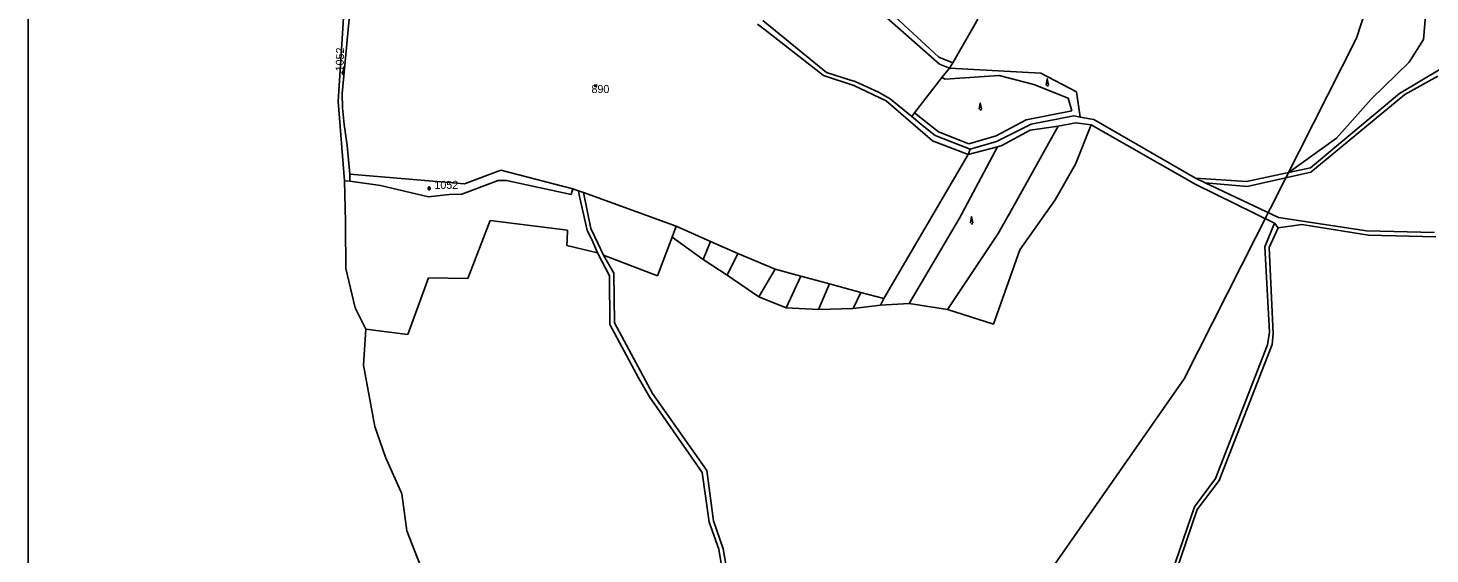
# Model space of a CAD drawing. Extents: x -564810 to -550519, y -1045831 to -1034011.
# Drawn here: x -556362 to -555469, y -1036979 to -1036644 of the extents above; entities that cross this region are included whole.
import ezdxf

# ---------------------------------------------------------------- set-up
doc = ezdxf.new("R2010")
doc.units = 0
for name, color, linetype in [('KN stav', 7, 'Continuous'), ('Parcelní čísla', 7, 'Continuous'), ('Vrstva 16', 7, 'Continuous'), ('Vrstva 35', 7, 'Continuous'), ('Vrstva 4', 7, 'Continuous'), ('Vrstva 63', 7, 'Continuous'), ('zamokř ploch', 7, 'Continuous')]:
    doc.layers.add(name, color=color, linetype=linetype)

msp = doc.modelspace()

# ---------------------------------------------------------------- linework, layer by layer
at = {"layer": 'KN stav'}
for p, q in [((-556164.83, -1036690.82), (-556159.81, -1036612.3)), ((-555828.14, -1036619.86), (-555782.01, -1036662.49)), ((-556156.62, -1036626.8), (-556162.11, -1036685.64)), ((-555829.46, -1036624.82), (-555781.55, -1036667.07)), ((-555894.31, -1036639.28), (-555853.69, -1036672.22)), ((-555757.17, -1036638.28), (-555773.25, -1036666.1)), ((-555897.58, -1036641.43), (-555893.44, -1036644.68)), ((-555893.44, -1036644.68), (-555855.59, -1036674.31)), ((-555782.01, -1036662.49), (-555773.25, -1036666.1)), ((-555781.55, -1036667.07), (-555775.37, -1036669.52)), ((-555773.25, -1036666.1), (-555775.37, -1036669.52)), ((-555855.59, -1036674.31), (-555836.2, -1036680.48)), ((-555853.69, -1036672.22), (-555838.91, -1036677.06)), ((-555838.91, -1036677.06), (-555835.42, -1036678.06)), ((-555780.11, -1036675.58), (-555797.59, -1036697.97)), ((-555775.37, -1036669.52), (-555780.11, -1036675.58)), ((-556162.11, -1036685.64), (-556162, -1036694.7)), ((-555836.2, -1036680.48), (-555815.61, -1036690.42)), ((-555835.42, -1036678.06), (-555820.58, -1036684.74)), ((-555820.58, -1036684.74), (-555813.11, -1036689.02)), ((-556160.8, -1036741.28), (-556164.83, -1036690.82)), ((-556162, -1036694.7), (-556160.91, -1036705.38)), ((-555815.61, -1036690.42), (-555786.15, -1036715.81)), ((-555813.11, -1036689.02), (-555799.36, -1036700.23)), ((-555797.59, -1036697.97), (-555799.36, -1036700.23)), ((-555799.36, -1036700.23), (-555792.6, -1036705.74)), ((-556160.91, -1036705.38), (-556159.06, -1036718.79)), ((-555792.6, -1036705.74), (-555784.35, -1036712.51)), ((-555784.35, -1036712.51), (-555762.2, -1036721.16)), ((-556159.06, -1036718.79), (-556157.43, -1036737.06)), ((-555786.15, -1036715.81), (-555763.44, -1036724.43)), ((-555762.2, -1036721.16), (-555763.44, -1036724.43)), ((-555763.44, -1036724.43), (-555817.14, -1036816.3)), ((-556157.43, -1036737.06), (-556157.33, -1036741.42)), ((-556084.23, -1036743.18), (-556157.43, -1036737.06)), ((-556061.2, -1036734.58), (-556084.23, -1036743.18)), ((-556015.27, -1036746.35), (-556061.2, -1036734.58)), ((-556157.33, -1036741.42), (-556160.8, -1036741.28)), ((-556160.59, -1036749.51), (-556160.8, -1036741.28)), ((-556137.7, -1036744.17), (-556157.33, -1036741.42)), ((-556107.16, -1036751.57), (-556137.7, -1036744.17)), ((-556062.79, -1036741.13), (-556085.94, -1036749.72)), ((-556057.46, -1036741.02), (-556062.79, -1036741.13)), ((-556016.25, -1036750.05), (-556057.46, -1036741.02)), ((-556015.27, -1036746.35), (-556016.25, -1036750.05)), ((-556011.54, -1036747.69), (-556015.27, -1036746.35)), ((-556011.54, -1036747.69), (-556008.53, -1036748.78)), ((-556160.01, -1036767.65), (-556160.59, -1036749.51)), ((-556094.08, -1036749.96), (-556107.16, -1036751.57)), ((-556085.94, -1036749.72), (-556094.08, -1036749.96)), ((-555949.39, -1036770.07), (-556008.53, -1036748.78)), ((-556160, -1036769.83), (-556160.01, -1036767.65)), ((-556159.85, -1036797.08), (-556160, -1036769.83)), ((-555927.58, -1036779.92), (-555949.39, -1036770.07)), ((-555910.06, -1036787.54), (-555927.58, -1036779.92)), ((-555886.44, -1036797.55), (-555910.06, -1036787.54)), ((-556153.92, -1036822.21), (-556159.85, -1036797.08)), ((-555870.07, -1036801.95), (-555886.44, -1036797.55)), ((-555851.65, -1036806.87), (-555870.07, -1036801.95)), ((-555831.8, -1036812.45), (-555851.65, -1036806.87)), ((-555817.14, -1036816.3), (-555831.8, -1036812.45)), ((-556147.03, -1036835.65), (-556153.92, -1036822.21)), ((-556147.03, -1036835.65), (-556148.67, -1036858.78)), ((-556148.67, -1036858.78), (-556141.49, -1036897.8)), ((-556141.49, -1036897.8), (-556134.55, -1036917.35)), ((-556134.55, -1036917.35), (-556124.27, -1036940.57)), ((-556124.27, -1036940.57), (-556120.94, -1036964.16)), ((-556120.94, -1036964.16), (-556101.57, -1037013.71))]:
    msp.add_line(p, q, dxfattribs=at)
at = {"layer": 'Vrstva 16'}
msp.add_lwpolyline([(-556015.05, -1038013.18), (-556091.56, -1037870.11), (-556133.91, -1037708.09), (-556133.91, -1037680.68), (-556113.98, -1037521.15), (-555996.9, -1037316.01), (-555869.83, -1037156.49), (-555752.74, -1037049.31), (-555625.67, -1036867.35), (-555516.05, -1036650.5), (-555446.29, -1036436.13), (-555351.61, -1036199.34), (-555262.93, -1036021.12), (-555200.65, -1035941.36), (-555078.57, -1035784.33), (-555036.21, -1035719.52), (-554909.15, -1035614.83)], dxfattribs=at)
at = {"layer": 'Vrstva 35'}
msp.add_lwpolyline([(-555487.64, -1036493.51), (-555492.21, -1036544.2), (-555492.21, -1036560.53), (-555486.33, -1036586.01), (-555477.85, -1036613.45), (-555471.97, -1036636.31), (-555473.27, -1036651.34), (-555482.42, -1036665.71), (-555506.58, -1036689.23), (-555528.78, -1036714.05), (-555559.47, -1036736.26)], dxfattribs=at)
at = {"layer": 'Vrstva 4'}
for p, q in [((-555488.59, -1036685.63), (-555441.99, -1036657.69)), ((-555778.05, -1036676.64), (-555780.11, -1036675.58)), ((-555743.56, -1036674.26), (-555778.05, -1036676.64)), ((-555775.37, -1036669.52), (-555717.12, -1036672.78)), ((-555721.46, -1036679.88), (-555743.56, -1036674.26)), ((-555717.12, -1036672.78), (-555694.37, -1036684.68)), ((-555464.25, -1036674.7), (-555485.28, -1036686.33)), ((-555699.72, -1036688.72), (-555721.46, -1036679.88)), ((-555694.37, -1036684.68), (-555691.94, -1036700.78)), ((-555545.28, -1036733.05), (-555488.59, -1036685.63)), ((-555697.33, -1036696.62), (-555699.72, -1036688.72)), ((-555485.28, -1036686.33), (-555545.03, -1036735.84)), ((-555797.59, -1036697.97), (-555782.22, -1036710.1)), ((-555745.54, -1036712.73), (-555726.44, -1036702.46)), ((-555726.44, -1036702.46), (-555697.33, -1036696.62)), ((-555696.13, -1036699.99), (-555723.24, -1036705.17)), ((-555691.94, -1036700.78), (-555696.13, -1036699.99)), ((-555691.94, -1036700.78), (-555683.29, -1036702.29)), ((-555683.29, -1036702.29), (-555618.63, -1036739.58)), ((-555782.22, -1036710.1), (-555762.87, -1036717.75)), ((-555762.87, -1036717.75), (-555745.54, -1036712.73)), ((-555723.24, -1036705.17), (-555745.34, -1036716.34)), ((-555742.02, -1036718.79), (-555723.78, -1036709)), ((-555706, -1036706.38), (-555735.17, -1036758.74)), ((-555723.78, -1036709), (-555706, -1036706.38)), ((-555706, -1036706.38), (-555694.81, -1036704.26)), ((-555695.03, -1036730.67), (-555684.98, -1036705.71)), ((-555694.81, -1036704.26), (-555684.98, -1036705.71)), ((-555684.98, -1036705.71), (-555618.42, -1036743.53)), ((-555744.75, -1036719.59), (-555768.81, -1036765.11)), ((-555763.44, -1036724.43), (-555744.75, -1036719.59)), ((-555745.34, -1036716.34), (-555762.2, -1036721.16)), ((-555744.75, -1036719.59), (-555742.02, -1036718.79)), ((-555707.96, -1036753.33), (-555695.03, -1036730.67)), ((-555618.63, -1036739.58), (-555612.38, -1036742.55)), ((-555618.63, -1036739.58), (-555586.13, -1036741.8)), ((-555586.13, -1036741.8), (-555545.28, -1036733.05)), ((-555545.03, -1036735.84), (-555585.68, -1036744.86)), ((-556011.08, -1036751.29), (-556011.54, -1036747.69)), ((-555618.42, -1036743.53), (-555568.26, -1036768.35)), ((-555612.38, -1036742.55), (-555565.73, -1036764.72)), ((-555585.68, -1036744.86), (-555612.38, -1036742.55)), ((-556006.11, -1036772.6), (-556011.08, -1036751.29)), ((-556008.53, -1036748.78), (-556003.72, -1036771.64)), ((-555730.41, -1036785.25), (-555707.96, -1036753.33)), ((-555768.81, -1036765.11), (-555800.95, -1036819.47)), ((-555735.17, -1036758.74), (-555744.24, -1036774.76)), ((-555565.73, -1036764.72), (-555509.5, -1036773.07)), ((-556067.86, -1036766.59), (-556082.19, -1036803.48)), ((-556018.69, -1036772.72), (-556067.86, -1036766.59)), ((-556018.88, -1036778.8), (-556018.69, -1036772.72)), ((-556002.51, -1036780.1), (-556006.11, -1036772.6)), ((-556003.72, -1036771.64), (-555999.43, -1036781.01)), ((-555949.39, -1036770.07), (-555951.95, -1036777.26)), ((-555744.24, -1036774.76), (-555776.61, -1036823.32)), ((-555568.26, -1036768.35), (-555574.48, -1036783.41)), ((-555565.78, -1036771.14), (-555571.65, -1036783.68)), ((-555568.26, -1036768.35), (-555565.78, -1036771.14)), ((-555565.78, -1036771.14), (-555550.9, -1036769.05)), ((-555550.9, -1036769.05), (-555508.4, -1036775.99)), ((-555509.5, -1036773.07), (-555466.38, -1036774.18)), ((-556019, -1036782.44), (-556018.88, -1036778.8)), ((-555999.44, -1036787.15), (-556019, -1036782.44)), ((-555999.44, -1036787.15), (-556002.51, -1036780.1)), ((-555999.43, -1036781.01), (-555995.81, -1036788.65)), ((-555957.71, -1036792.16), (-555951.95, -1036777.26)), ((-555951.95, -1036777.26), (-555932.28, -1036791.41)), ((-555927.58, -1036779.92), (-555932.28, -1036791.41)), ((-555574.48, -1036783.41), (-555571.5, -1036837.69)), ((-555571.65, -1036783.68), (-555569.07, -1036838.5)), ((-555508.4, -1036775.99), (-555465.34, -1036776.87)), ((-555991.84, -1036801.82), (-555999.44, -1036787.15)), ((-555995.81, -1036788.65), (-555989.07, -1036800.19)), ((-555995.81, -1036788.65), (-555961.4, -1036801.71)), ((-555961.4, -1036801.71), (-555957.71, -1036792.16)), ((-555932.28, -1036791.41), (-555916.9, -1036801.29)), ((-555910.06, -1036787.54), (-555916.9, -1036801.29)), ((-555747.2, -1036832.57), (-555730.41, -1036785.25)), ((-555991.58, -1036832.8), (-555991.84, -1036801.82)), ((-555989.07, -1036800.19), (-555988.65, -1036831.65)), ((-555916.9, -1036801.29), (-555896.66, -1036815.17)), ((-555886.44, -1036797.55), (-555896.66, -1036815.17)), ((-555870.07, -1036801.95), (-555879.4, -1036822.21)), ((-556107.31, -1036803.03), (-556120.36, -1036839.07)), ((-556082.19, -1036803.48), (-556107.31, -1036803.03)), ((-555851.65, -1036806.87), (-555858.8, -1036823.14)), ((-555896.66, -1036815.17), (-555879.4, -1036822.21)), ((-555831.8, -1036812.45), (-555836.63, -1036822.64)), ((-555817.14, -1036816.3), (-555819.23, -1036820.38)), ((-555819.23, -1036820.38), (-555800.95, -1036819.47)), ((-555800.95, -1036819.47), (-555776.61, -1036823.32)), ((-555879.4, -1036822.21), (-555858.8, -1036823.14)), ((-555858.8, -1036823.14), (-555836.63, -1036822.64)), ((-555836.63, -1036822.64), (-555819.23, -1036820.38)), ((-555776.61, -1036823.32), (-555747.2, -1036832.57)), ((-556120.36, -1036839.07), (-556147.03, -1036835.65)), ((-555973.5, -1036866.73), (-555991.58, -1036832.8)), ((-555988.65, -1036831.65), (-555964.47, -1036876.74)), ((-555571.5, -1036837.69), (-555572.71, -1036845.65)), ((-555572.71, -1036845.65), (-555605.73, -1036930.83)), ((-555569.62, -1036845.45), (-555603.42, -1036932.14)), ((-555569.07, -1036838.5), (-555569.62, -1036845.45)), ((-555966.39, -1036878.82), (-555973.5, -1036866.73)), ((-555932.82, -1036926.96), (-555966.39, -1036878.82)), ((-555964.47, -1036876.74), (-555929.91, -1036925.84)), ((-555928.35, -1036958.65), (-555932.82, -1036926.96)), ((-555929.91, -1036925.84), (-555925.53, -1036957.72)), ((-555605.73, -1036930.83), (-555619.17, -1036948.85)), ((-555603.42, -1036932.14), (-555617.41, -1036950.56)), ((-555619.17, -1036948.85), (-555633.57, -1036990.84)), ((-555617.41, -1036950.56), (-555631.68, -1036992.39)), ((-555922.32, -1036975.95), (-555928.35, -1036958.65)), ((-555925.53, -1036957.72), (-555919.37, -1036975.74)), ((-555912.78, -1037031.52), (-555922.32, -1036975.95)), ((-555919.37, -1036975.74), (-555910.11, -1037031.39))]:
    msp.add_line(p, q, dxfattribs=at)
at = {"layer": 'Vrstva 63'}
msp.add_lwpolyline([(-550519.28, -1039635.94), (-556362.35, -1039635.94), (-556362.35, -1034682.32), (-550519.28, -1034682.32)], close=True, dxfattribs=at)
at = {"layer": 'zamokř ploch'}
for p, q in [((-556162.58, -1036672.47), (-556160.58, -1036672.47)), ((-556162.08, -1036672.97), (-556162.08, -1036671.97)), ((-556161.08, -1036671.97), (-556161.08, -1036672.97)), ((-556001.23, -1036679.89), (-556001.23, -1036681.39)), ((-556000.23, -1036679.89), (-556000.23, -1036681.39)), ((-556107.8, -1036746.11), (-556105.8, -1036746.11)), ((-556107.3, -1036746.61), (-556107.3, -1036745.61)), ((-556106.3, -1036745.61), (-556106.3, -1036746.61))]:
    msp.add_line(p, q, dxfattribs=at)
for points in [[(-555713.69, -1036680.29), (-555712.99, -1036676.29), (-555712.19, -1036680.29)], [(-555712.99, -1036680.59), (-555712.99, -1036680.79), (-555712.19, -1036680.79)], [(-555756.41, -1036695.62), (-555755.71, -1036691.62), (-555754.91, -1036695.62)], [(-555755.71, -1036695.92), (-555755.71, -1036696.12), (-555754.91, -1036696.12)], [(-555761.98, -1036768.1), (-555761.28, -1036764.1), (-555760.48, -1036768.1)], [(-555761.28, -1036768.4), (-555761.28, -1036768.6), (-555760.48, -1036768.6)]]:
    msp.add_lwpolyline(points, dxfattribs=at)
for centre, start, end in [((-556161.58, -1036671.97), 0, 180), ((-556161.58, -1036672.97), 180, 0), ((-556106.8, -1036745.61), 0, 180), ((-556106.8, -1036746.61), 180, 0)]:
    msp.add_arc(centre, 0.5, start, end, dxfattribs=at)

# ---------------------------------------------------------------- texts
at = {"layer": 'Parcelní čísla'}
msp.add_text('1052', height=5.1, rotation=88.90878, dxfattribs=at).set_placement((-556161.28, -1036671.61))
for s, p in [('890', (-556003.38, -1036685.37)), ('1052', (-556103.44, -1036746.4))]:
    msp.add_text(s, height=5.1, dxfattribs=at).set_placement(p)

doc.saveas('drawing.dxf')
